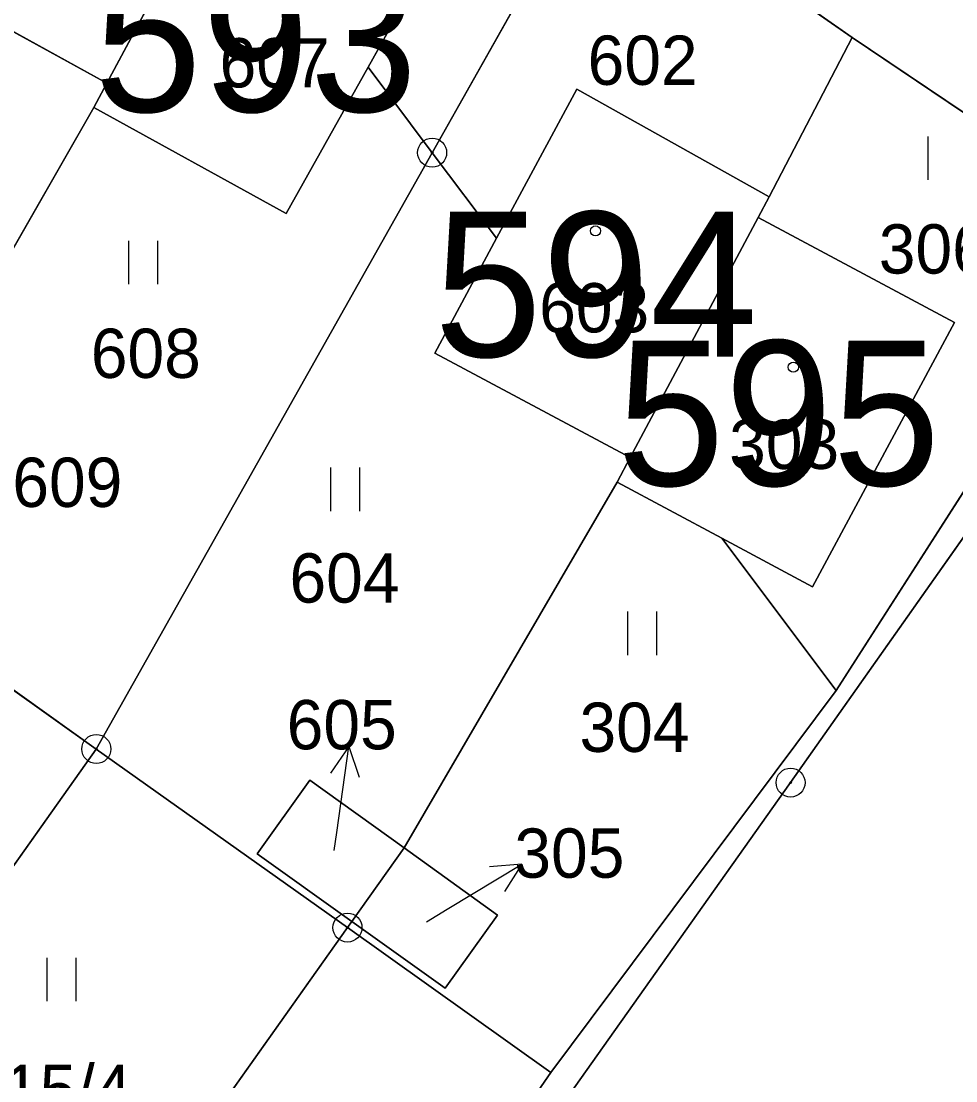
# Model space of a CAD drawing. Extents: x -689422 to -685210, y -987725 to -982160.
# Drawn here: x -687521.42 to -687489.2, y -985563.64 to -985527.09 of the extents above; entities that cross this region are included whole.
import ezdxf

# ---------------------------------------------------------------- set-up
doc = ezdxf.new("R2010")
doc.units = 0
for name, color, linetype in [('KN_Budovy', 7, 'Continuous'), ('KN_Budovy_cisla_domovni', 7, 'Continuous'), ('KN_Hranice_parcel', 7, 'Continuous'), ('KN_Parcelni cisla', 7, 'Continuous'), ('KN_Parcelni cisla_sipky', 7, 'Continuous'), ('KN_Polygon parcely', 7, 'Continuous'), ('KN_POZEMKY_OSTATNI PLOCHA', 7, 'Continuous'), ('KN_POZEMKY_TTP', 7, 'Continuous'), ('KN_POZEMKY_ZASTAVENA PLOCHA', 7, 'Continuous'), ('KN_VYUZITI_17_ostatni plocha_ostatni komunikace', 7, 'Continuous'), ('KN_VYUZITI_26_ostatni plocha_jina plocha', 7, 'Continuous'), ('KN_Značky bodu BP', 7, 'Continuous'), ('KN_Značky budov', 7, 'Continuous'), ('KN_Značky kultur', 7, 'Continuous')]:
    doc.layers.add(name, color=color, linetype=linetype)

msp = doc.modelspace()

# ---------------------------------------------------------------- linework, layer by layer
at = {"layer": 'KN_Budovy'}
for points in [[(-687517.49, -985517.98), (-687520.13, -985516.5), (-687525.17, -985525.54), (-687518.47, -985529.23), (-687514.04, -985520.96), (-687513.61, -985520.15)], [(-687518.47, -985529.23), (-687518.92, -985530.07), (-687512.28, -985533.73), (-687509.46, -985528.68), (-687507.24, -985524.7), (-687514.04, -985520.96)], [(-687500.42, -985542.15), (-687496.01, -985533.87), (-687495.63, -985533.15), (-687502.26, -985529.44), (-687505.03, -985534.58), (-687507.16, -985538.54)], [(-687500.87, -985542.99), (-687497.26, -985544.93), (-687494.14, -985546.61), (-687489.24, -985537.49), (-687496.01, -985533.87), (-687500.42, -985542.15)]]:
    msp.add_lwpolyline(points, close=True, dxfattribs=at)
at = {"layer": 'KN_Hranice_parcel'}
for p, q in [((-687514.04, -985520.96), (-687518.47, -985529.23)), ((-687501.55, -985521.51), (-687507.25, -985531.63)), ((-687492.77, -985527.66), (-687501.55, -985521.51)), ((-687492.77, -985527.66), (-687495.63, -985533.15)), ((-687483.08, -985534.18), (-687492.77, -985527.66)), ((-687509.46, -985528.68), (-687507.25, -985531.63)), ((-687518.47, -985529.23), (-687518.92, -985530.07)), ((-687518.92, -985530.07), (-687526.15, -985542.71)), ((-687507.25, -985531.63), (-687518.83, -985552.2)), ((-687507.25, -985531.63), (-687505.03, -985534.58)), ((-687495.63, -985533.15), (-687496.01, -985533.87)), ((-687496.01, -985533.87), (-687500.42, -985542.15)), ((-687493.32, -985550.18), (-687483.15, -985534.3)), ((-687500.42, -985542.15), (-687500.87, -985542.99)), ((-687500.87, -985542.99), (-687508.22, -985555.61)), ((-687500.87, -985542.99), (-687497.26, -985544.93)), ((-687493.32, -985550.18), (-687497.26, -985544.93)), ((-687528.3, -985545.46), (-687518.83, -985552.2)), ((-687503.16, -985563.36), (-687493.32, -985550.18)), ((-687518.83, -985552.2), (-687528.25, -985565.49)), ((-687518.83, -985552.2), (-687510.17, -985558.36)), ((-687508.22, -985555.61), (-687510.02, -985558.15)), ((-687510.02, -985558.15), (-687510.17, -985558.36)), ((-687510.17, -985558.36), (-687519.57, -985571.63)), ((-687510.17, -985558.36), (-687503.16, -985563.36)), ((-687503.16, -985563.36), (-687514.08, -985579.2))]:
    msp.add_line(p, q, dxfattribs=at)
for points in [[(-687517.49, -985517.98), (-687520.13, -985516.5), (-687525.17, -985525.54), (-687518.47, -985529.23)], [(-687514.04, -985520.96), (-687507.24, -985524.7), (-687509.46, -985528.68)], [(-687518.92, -985530.07), (-687512.28, -985533.73), (-687509.46, -985528.68)], [(-687505.03, -985534.58), (-687502.26, -985529.44), (-687495.63, -985533.15)], [(-687497.26, -985544.93), (-687494.14, -985546.61), (-687489.24, -985537.49), (-687496.01, -985533.87)], [(-687505.03, -985534.58), (-687507.16, -985538.54), (-687500.42, -985542.15)], [(-687483.94, -985535.87), (-687487.36, -985542.66), (-687494.89, -985553.36), (-687502.75, -985564.44), (-687505.01, -985568.07), (-687485.88, -985581.95)], [(-687510.02, -985558.15), (-687513.28, -985555.82), (-687511.47, -985553.28), (-687508.22, -985555.61)], [(-687508.22, -985555.61), (-687505, -985557.93), (-687506.8, -985560.45), (-687510.02, -985558.15)]]:
    msp.add_lwpolyline(points, dxfattribs=at)
at = {"layer": 'KN_Parcelni cisla_sipky'}
for p, q in [((-687510.122, -985552.108), (-687510.758, -985553.03)), ((-687510.54, -985555.08), (-687510.122, -985552.108)), ((-687510.122, -985552.108), (-687509.766, -985553.17)), ((-687510.63, -985555.7), (-687510.54, -985555.08)), ((-687506.73, -985557.72), (-687504.158, -985556.174)), ((-687504.158, -985556.174), (-687505.274, -985556.261)), ((-687504.158, -985556.174), (-687504.758, -985557.119)), ((-687507.45, -985558.16), (-687506.73, -985557.72))]:
    msp.add_line(p, q, dxfattribs=at)
at = {"layer": 'KN_Polygon parcely'}
for points in [[(-687504.33, -985506.74), (-687505.34, -985506.86), (-687531.78, -985487.72), (-687535.54, -985493.92), (-687530.42, -985500.75), (-687528.8, -985501.82), (-687519.33, -985508.22), (-687519.4, -985508.87), (-687510.76, -985514.65), (-687501.55, -985521.51), (-687492.77, -985527.66), (-687483.08, -985534.18), (-687478.81, -985526.32)], [(-687526.15, -985542.71), (-687518.92, -985530.07), (-687518.47, -985529.23), (-687525.17, -985525.54), (-687520.13, -985516.5), (-687517.49, -985517.98), (-687521.53, -985512.59), (-687536.83, -985539.38), (-687528.3, -985545.46), (-687528.07, -985545.17), (-687531, -985542.88), (-687529.08, -985540.42)], [(-687501.55, -985521.51), (-687510.76, -985514.65), (-687513.61, -985520.15), (-687514.04, -985520.96), (-687507.24, -985524.7), (-687509.46, -985528.68), (-687507.25, -985531.63)], [(-687525.17, -985525.54), (-687518.47, -985529.23), (-687514.04, -985520.96), (-687513.61, -985520.15), (-687517.49, -985517.98), (-687520.13, -985516.5)], [(-687509.46, -985528.68), (-687507.24, -985524.7), (-687514.04, -985520.96), (-687518.47, -985529.23), (-687518.92, -985530.07), (-687512.28, -985533.73)], [(-687505.03, -985534.58), (-687502.26, -985529.44), (-687495.63, -985533.15), (-687492.77, -985527.66), (-687501.55, -985521.51), (-687507.25, -985531.63)], [(-687483.15, -985534.3), (-687483.08, -985534.18), (-687492.77, -985527.66), (-687495.63, -985533.15), (-687496.01, -985533.87), (-687489.24, -985537.49), (-687494.14, -985546.61), (-687497.26, -985544.93), (-687493.32, -985550.18)], [(-687524.68, -985547.82), (-687528.07, -985545.17), (-687528.3, -985545.46), (-687518.83, -985552.2), (-687507.25, -985531.63), (-687509.46, -985528.68), (-687512.28, -985533.73), (-687518.92, -985530.07), (-687526.15, -985542.71), (-687522.76, -985545.37)], [(-687507.16, -985538.54), (-687500.42, -985542.15), (-687496.01, -985533.87), (-687495.63, -985533.15), (-687502.26, -985529.44), (-687505.03, -985534.58)], [(-687513.28, -985555.82), (-687511.47, -985553.28), (-687508.22, -985555.61), (-687500.87, -985542.99), (-687500.42, -985542.15), (-687507.16, -985538.54), (-687505.03, -985534.58), (-687507.25, -985531.63), (-687518.83, -985552.2), (-687510.17, -985558.36), (-687510.02, -985558.15)], [(-687496.01, -985533.87), (-687500.42, -985542.15), (-687500.87, -985542.99), (-687497.26, -985544.93), (-687494.14, -985546.61), (-687489.24, -985537.49)], [(-687514.08, -985579.2), (-687518.88, -985586.17), (-687533.54, -985597.77), (-687542.19, -985606.05), (-687543.86, -985607.65), (-687552.69, -985596.27), (-687557.93, -985601.29), (-687559.8, -985603.08), (-687545.06, -985636.92), (-687534.72, -985627.59), (-687524.96, -985617.14), (-687523.61, -985614.51), (-687485.88, -985581.95), (-687505.01, -985568.07), (-687502.75, -985564.44), (-687494.89, -985553.36), (-687487.36, -985542.66), (-687483.94, -985535.87), (-687483.15, -985534.3), (-687493.32, -985550.18), (-687503.16, -985563.36)], [(-687505, -985557.93), (-687506.8, -985560.45), (-687510.02, -985558.15), (-687510.17, -985558.36), (-687503.16, -985563.36), (-687493.32, -985550.18), (-687497.26, -985544.93), (-687500.87, -985542.99), (-687508.22, -985555.61)], [(-687537.73, -985558.77), (-687528.25, -985565.49), (-687518.83, -985552.2), (-687528.3, -985545.46)], [(-687518.83, -985552.2), (-687528.25, -985565.49), (-687519.57, -985571.63), (-687510.17, -985558.36)], [(-687510.02, -985558.15), (-687508.22, -985555.61), (-687511.47, -985553.28), (-687513.28, -985555.82)], [(-687508.22, -985555.61), (-687510.02, -985558.15), (-687506.8, -985560.45), (-687505, -985557.93)], [(-687519.57, -985571.63), (-687521.31, -985574.08), (-687514.08, -985579.2), (-687503.16, -985563.36), (-687510.17, -985558.36)]]:
    msp.add_lwpolyline(points, close=True, dxfattribs=at)
msp.add_lwpolyline([(-687487.36, -985542.66), (-687494.89, -985553.36), (-687502.75, -985564.44), (-687505.01, -985568.07), (-687485.88, -985581.95)], dxfattribs=at)
at = {"layer": 'KN_POZEMKY_OSTATNI PLOCHA'}
for p, q in [((-687492.77, -985527.66), (-687501.55, -985521.51)), ((-687483.08, -985534.18), (-687492.77, -985527.66)), ((-687513.28, -985555.82), (-687511.47, -985553.28)), ((-687511.47, -985553.28), (-687508.22, -985555.61)), ((-687510.02, -985558.15), (-687508.22, -985555.61)), ((-687508.22, -985555.61), (-687510.02, -985558.15)), ((-687508.22, -985555.61), (-687505, -985557.93)), ((-687510.02, -985558.15), (-687513.28, -985555.82)), ((-687505, -985557.93), (-687506.8, -985560.45)), ((-687506.8, -985560.45), (-687510.02, -985558.15))]:
    msp.add_line(p, q, dxfattribs=at)
at = {"layer": 'KN_POZEMKY_TTP'}
for p, q in [((-687507.25, -985531.63), (-687501.55, -985521.51)), ((-687501.55, -985521.51), (-687507.25, -985531.63)), ((-687501.55, -985521.51), (-687492.77, -985527.66)), ((-687509.46, -985528.68), (-687507.24, -985524.7)), ((-687525.17, -985525.54), (-687518.47, -985529.23)), ((-687492.77, -985527.66), (-687495.63, -985533.15)), ((-687495.63, -985533.15), (-687492.77, -985527.66)), ((-687492.77, -985527.66), (-687483.08, -985534.18)), ((-687512.28, -985533.73), (-687509.46, -985528.68)), ((-687509.46, -985528.68), (-687507.25, -985531.63)), ((-687507.25, -985531.63), (-687509.46, -985528.68)), ((-687518.47, -985529.23), (-687518.92, -985530.07)), ((-687502.26, -985529.44), (-687505.03, -985534.58)), ((-687495.63, -985533.15), (-687502.26, -985529.44)), ((-687526.15, -985542.71), (-687518.92, -985530.07)), ((-687518.92, -985530.07), (-687526.15, -985542.71)), ((-687518.92, -985530.07), (-687512.28, -985533.73)), ((-687518.83, -985552.2), (-687507.25, -985531.63)), ((-687507.25, -985531.63), (-687518.83, -985552.2)), ((-687505.03, -985534.58), (-687507.25, -985531.63)), ((-687507.25, -985531.63), (-687505.03, -985534.58)), ((-687496.01, -985533.87), (-687495.63, -985533.15)), ((-687489.24, -985537.49), (-687496.01, -985533.87)), ((-687483.15, -985534.3), (-687493.32, -985550.18)), ((-687493.32, -985550.18), (-687483.15, -985534.3)), ((-687505.03, -985534.58), (-687507.16, -985538.54)), ((-687494.14, -985546.61), (-687489.24, -985537.49)), ((-687507.16, -985538.54), (-687500.42, -985542.15)), ((-687500.42, -985542.15), (-687500.87, -985542.99)), ((-687494.89, -985553.36), (-687487.36, -985542.66)), ((-687487.36, -985542.66), (-687494.89, -985553.36)), ((-687500.87, -985542.99), (-687508.22, -985555.61)), ((-687508.22, -985555.61), (-687500.87, -985542.99)), ((-687500.87, -985542.99), (-687497.26, -985544.93)), ((-687493.32, -985550.18), (-687497.26, -985544.93)), ((-687497.26, -985544.93), (-687494.14, -985546.61)), ((-687497.26, -985544.93), (-687493.32, -985550.18)), ((-687528.3, -985545.46), (-687518.83, -985552.2)), ((-687518.83, -985552.2), (-687528.3, -985545.46)), ((-687503.16, -985563.36), (-687493.32, -985550.18)), ((-687493.32, -985550.18), (-687503.16, -985563.36)), ((-687518.83, -985552.2), (-687528.25, -985565.49)), ((-687528.25, -985565.49), (-687518.83, -985552.2)), ((-687510.17, -985558.36), (-687518.83, -985552.2)), ((-687518.83, -985552.2), (-687510.17, -985558.36)), ((-687511.47, -985553.28), (-687513.28, -985555.82)), ((-687508.22, -985555.61), (-687511.47, -985553.28)), ((-687502.75, -985564.44), (-687494.89, -985553.36)), ((-687494.89, -985553.36), (-687502.75, -985564.44)), ((-687505, -985557.93), (-687508.22, -985555.61)), ((-687513.28, -985555.82), (-687510.02, -985558.15)), ((-687506.8, -985560.45), (-687505, -985557.93)), ((-687510.02, -985558.15), (-687510.17, -985558.36)), ((-687510.17, -985558.36), (-687510.02, -985558.15)), ((-687510.02, -985558.15), (-687506.8, -985560.45)), ((-687519.57, -985571.63), (-687510.17, -985558.36)), ((-687510.17, -985558.36), (-687519.57, -985571.63)), ((-687510.17, -985558.36), (-687503.16, -985563.36)), ((-687503.16, -985563.36), (-687510.17, -985558.36)), ((-687503.16, -985563.36), (-687514.08, -985579.2)), ((-687514.08, -985579.2), (-687503.16, -985563.36))]:
    msp.add_line(p, q, dxfattribs=at)
at = {"layer": 'KN_POZEMKY_ZASTAVENA PLOCHA'}
for p, q in [((-687514.04, -985520.96), (-687518.47, -985529.23)), ((-687518.47, -985529.23), (-687514.04, -985520.96)), ((-687507.24, -985524.7), (-687509.46, -985528.68)), ((-687518.47, -985529.23), (-687525.17, -985525.54)), ((-687509.46, -985528.68), (-687512.28, -985533.73)), ((-687518.92, -985530.07), (-687518.47, -985529.23)), ((-687505.03, -985534.58), (-687502.26, -985529.44)), ((-687502.26, -985529.44), (-687495.63, -985533.15)), ((-687512.28, -985533.73), (-687518.92, -985530.07)), ((-687495.63, -985533.15), (-687496.01, -985533.87)), ((-687500.42, -985542.15), (-687496.01, -985533.87)), ((-687496.01, -985533.87), (-687500.42, -985542.15)), ((-687496.01, -985533.87), (-687489.24, -985537.49)), ((-687507.16, -985538.54), (-687505.03, -985534.58)), ((-687489.24, -985537.49), (-687494.14, -985546.61)), ((-687500.42, -985542.15), (-687507.16, -985538.54)), ((-687500.87, -985542.99), (-687500.42, -985542.15)), ((-687497.26, -985544.93), (-687500.87, -985542.99)), ((-687494.14, -985546.61), (-687497.26, -985544.93))]:
    msp.add_line(p, q, dxfattribs=at)
at = {"layer": 'KN_VYUZITI_17_ostatni plocha_ostatni komunikace'}
for p, q in [((-687492.77, -985527.66), (-687501.55, -985521.51)), ((-687483.08, -985534.18), (-687492.77, -985527.66))]:
    msp.add_line(p, q, dxfattribs=at)
at = {"layer": 'KN_VYUZITI_26_ostatni plocha_jina plocha'}
for p, q in [((-687513.28, -985555.82), (-687511.47, -985553.28)), ((-687511.47, -985553.28), (-687508.22, -985555.61)), ((-687510.02, -985558.15), (-687508.22, -985555.61)), ((-687508.22, -985555.61), (-687510.02, -985558.15)), ((-687508.22, -985555.61), (-687505, -985557.93)), ((-687510.02, -985558.15), (-687513.28, -985555.82)), ((-687505, -985557.93), (-687506.8, -985560.45)), ((-687506.8, -985560.45), (-687510.02, -985558.15))]:
    msp.add_line(p, q, dxfattribs=at)
at = {"layer": 'KN_Značky bodu BP'}
for centre, radius in [((-687507.25, -985531.63), 0.5), ((-687507.25, -985531.63), 0.0303), ((-687518.83, -985552.2), 0.5), ((-687518.83, -985552.2), 0.0303), ((-687494.89, -985553.36), 0.5), ((-687494.89, -985553.36), 0.0303), ((-687510.17, -985558.36), 0.5), ((-687510.17, -985558.36), 0.0303)]:
    msp.add_circle(centre, radius, dxfattribs=at)
at = {"layer": 'KN_Značky budov'}
for centre in [(-687501.617, -985534.329), (-687494.797, -985539.029)]:
    msp.add_circle(centre, 0.175, dxfattribs=at)
at = {"layer": 'KN_Značky kultur'}
for p, q in [((-687490.151, -985532.57), (-687490.151, -985531.07)), ((-687517.711, -985536.17), (-687517.711, -985534.67)), ((-687516.71, -985536.17), (-687516.71, -985534.67)), ((-687510.741, -985543.99), (-687510.741, -985542.49)), ((-687509.74, -985543.99), (-687509.74, -985542.49)), ((-687500.501, -985548.96), (-687500.501, -985547.46)), ((-687499.5, -985548.96), (-687499.5, -985547.46)), ((-687520.521, -985560.9), (-687520.521, -985559.4)), ((-687519.52, -985560.9), (-687519.52, -985559.4))]:
    msp.add_line(p, q, dxfattribs=at)

# ---------------------------------------------------------------- texts
at = {"layer": 'KN_Budovy_cisla_domovni'}
for s, p in [('593', (-687518.913, -985530.219)), ('594', (-687507.185, -985538.669)), ('595', (-687500.885, -985543.114))]:
    msp.add_text(s, height=5, dxfattribs=at).set_placement(p)
at = {"layer": 'KN_Parcelni cisla'}
for s, p in [('602', (-687501.89, -985529.29)), ('607', (-687514.58, -985529.38)), ('306', (-687491.85, -985535.8)), ('603', (-687503.56, -985537.83)), ('608', (-687519.02, -985539.4)), ('303', (-687497.01, -985542.54)), ('609', (-687521.725, -985543.85)), ('604', (-687512.17, -985547.15)), ('605', (-687512.265, -985552.21)), ('304', (-687502.17, -985552.3)), ('305', (-687504.415, -985556.64)), ('315/4', (-687523.308, -985564.79))]:
    msp.add_text(s, height=1.7, dxfattribs=at).set_placement(p)

doc.saveas('drawing.dxf')
